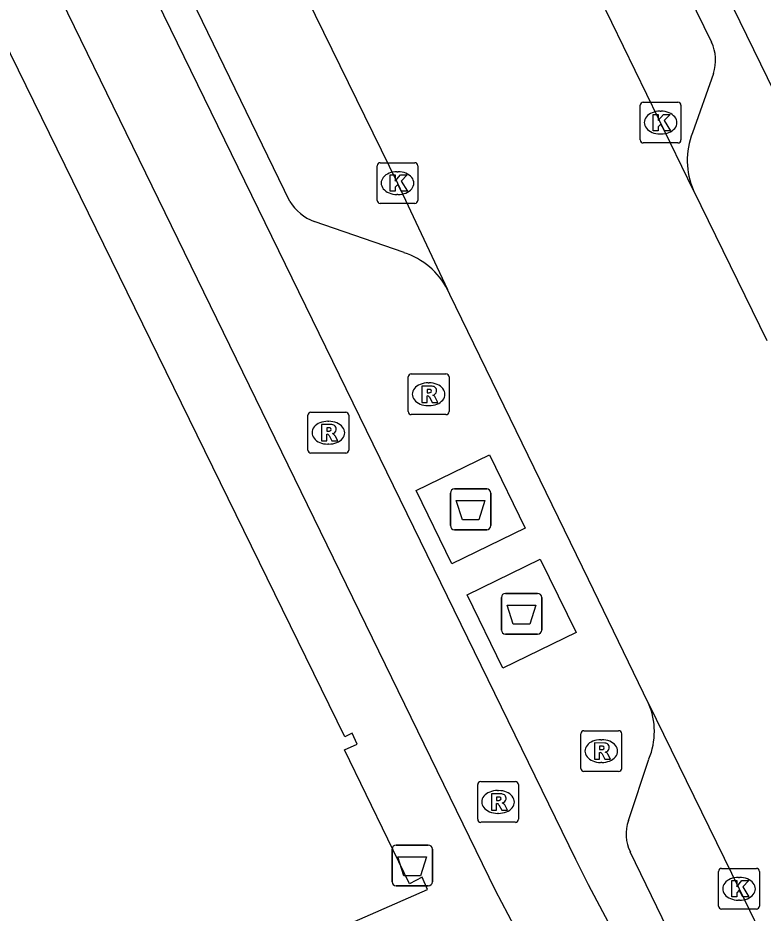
# Model space of a CAD drawing. Extents: x 160457 to 162082, y 388340 to 389736.
# Drawn here: x 160985.99 to 161004.29, y 388790.76 to 388812.73 of the extents above; entities that cross this region are included whole.
import ezdxf

# ---------------------------------------------------------------- set-up
doc = ezdxf.new("R2010")
doc.units = 0
for name, color, linetype in [('IMGEO_Afval_apart_plaats', 7, 'Continuous'), ('IMGEO_Afvalbak', 7, 'Continuous'), ('IMGEO_Fietspad_gesloten', 7, 'Continuous'), ('IMGEO_Kolk', 7, 'Continuous'), ('IMGEO_Pand', 7, 'Continuous'), ('IMGEO_Parkeervlak_open', 7, 'Continuous'), ('IMGEO_Rijbaan_lokaal_gesloten', 7, 'Continuous'), ('IMGEO_Rioolput', 7, 'Continuous'), ('IMGEO_Voetpad_gesloten', 7, 'Continuous')]:
    doc.layers.add(name, color=color, linetype=linetype)

msp = doc.modelspace()

# ---------------------------------------------------------------- linework, layer by layer
at = {"layer": 'IMGEO_Afval_apart_plaats'}
for p, q in [((160996.712, 388801.166), (160997.502, 388801.166)), ((160997.502, 388801.166), (160996.712, 388801.166)), ((160996.612, 388800.266), (160996.612, 388801.066)), ((160996.612, 388801.066), (160996.612, 388800.266)), ((160997.602, 388801.066), (160997.602, 388800.266)), ((160997.602, 388800.266), (160997.602, 388801.066)), ((160997.502, 388800.166), (160996.712, 388800.166)), ((160996.712, 388800.166), (160997.502, 388800.166)), ((160997.962, 388798.604), (160998.752, 388798.604)), ((160998.752, 388798.604), (160997.962, 388798.604)), ((160997.862, 388797.704), (160997.862, 388798.504)), ((160997.862, 388798.504), (160997.862, 388797.704)), ((160998.852, 388798.504), (160998.852, 388797.704)), ((160998.852, 388797.704), (160998.852, 388798.504)), ((160998.752, 388797.604), (160997.962, 388797.604)), ((160997.962, 388797.604), (160998.752, 388797.604))]:
    msp.add_line(p, q, dxfattribs=at)
for points in [[(160996.755, 388800.88), (160997.459, 388800.88), (160997.31, 388800.41), (160996.904, 388800.41), (160996.755, 388800.88)], [(160998.005, 388798.318), (160998.709, 388798.318), (160998.56, 388797.848), (160998.154, 388797.848), (160998.005, 388798.318)]]:
    msp.add_lwpolyline(points, dxfattribs=at)
for centre, start, end in [((160996.712, 388801.066), 90, 180), ((160996.712, 388801.066), 90, 180), ((160997.502, 388801.066), 0, 90), ((160997.502, 388801.066), 360, 90), ((160996.712, 388800.266), 180, 270), ((160996.712, 388800.266), 180, 270), ((160997.502, 388800.266), 270, 0), ((160997.502, 388800.266), 270, 0), ((160997.962, 388798.504), 90, 180), ((160997.962, 388798.504), 90, 180), ((160998.752, 388798.504), 0, 90), ((160998.752, 388798.504), 360, 90), ((160997.962, 388797.704), 180, 270), ((160997.962, 388797.704), 180, 270), ((160998.752, 388797.704), 270, 0), ((160998.752, 388797.704), 270, 0)]:
    msp.add_arc(centre, 0.1, start, end, dxfattribs=at)
at = {"layer": 'IMGEO_Afvalbak'}
for p, q in [((160995.278, 388792.426), (160996.068, 388792.426)), ((160996.068, 388792.426), (160995.278, 388792.426)), ((160995.178, 388791.526), (160995.178, 388792.326)), ((160995.178, 388792.326), (160995.178, 388791.526)), ((160996.168, 388792.326), (160996.168, 388791.526)), ((160996.168, 388791.526), (160996.168, 388792.326)), ((160996.068, 388791.426), (160995.278, 388791.426)), ((160995.278, 388791.426), (160996.068, 388791.426))]:
    msp.add_line(p, q, dxfattribs=at)
msp.add_lwpolyline([(160995.321, 388792.14), (160996.025, 388792.14), (160995.876, 388791.67), (160995.47, 388791.67), (160995.321, 388792.14)], dxfattribs=at)
for centre, start, end in [((160995.278, 388792.326), 90, 180), ((160995.278, 388792.326), 90, 180), ((160996.068, 388792.326), 0, 90), ((160996.068, 388792.326), 360, 90), ((160995.278, 388791.526), 180, 270), ((160995.278, 388791.526), 180, 270), ((160996.068, 388791.526), 270, 0), ((160996.068, 388791.526), 270, 0)]:
    msp.add_arc(centre, 0.1, start, end, dxfattribs=at)
at = {"layer": 'IMGEO_Fietspad_gesloten'}
for points in [[(160992.974, 388834.647), (161000, 388820.255), (161015.023, 388789.483)], [(161004.094, 388783.984), (161001.54, 388788.556), (161000, 388791.451), (160999.687, 388792.074), (160981.616, 388829.099)], [(160979.736, 388828.183), (160997.708, 388791.317), (160999.575, 388787.785), (161000, 388787.051), (161001.579, 388784.322), (161002.252, 388783.081)]]:
    msp.add_lwpolyline(points, dxfattribs=at)
at = {"layer": 'IMGEO_Kolk'}
for p, q in [((161001.344, 388810.657), (161002.196, 388810.657)), ((161001.269, 388809.731), (161001.269, 388810.583)), ((161001.757, 388810.437), (161001.782, 388810.437)), ((161002.27, 388810.583), (161002.27, 388809.731)), ((161001.78, 388809.877), (161001.755, 388809.877)), ((161002.196, 388809.657), (161001.344, 388809.657)), ((160994.811, 388808.246), (160994.811, 388809.098)), ((160994.886, 388809.172), (160995.738, 388809.172)), ((160995.812, 388809.098), (160995.812, 388808.246)), ((160995.299, 388808.952), (160995.324, 388808.952)), ((160995.322, 388808.392), (160995.297, 388808.392)), ((160995.738, 388808.172), (160994.886, 388808.172)), ((161003.194, 388790.928), (161003.194, 388791.78)), ((161003.269, 388791.854), (161004.121, 388791.854)), ((161004.195, 388791.78), (161004.195, 388790.928)), ((161003.682, 388791.634), (161003.707, 388791.634)), ((161003.705, 388791.074), (161003.68, 388791.074)), ((161004.121, 388790.854), (161003.269, 388790.854))]:
    msp.add_line(p, q, dxfattribs=at)
for points in [[(161001.344, 388810.657), (161002.196, 388810.657)], [(161001.269, 388809.731), (161001.269, 388810.583)], [(161002.27, 388810.583), (161002.27, 388809.731)], [(161001.59, 388810.357), (161001.713, 388810.357), (161001.713, 388810.206), (161001.843, 388810.357), (161002.007, 388810.357), (161001.861, 388810.206), (161002.014, 388809.957), (161001.862, 388809.957), (161001.777, 388810.121), (161001.713, 388810.054), (161001.713, 388809.957), (161001.59, 388809.957), (161001.59, 388810.357)], [(161002.196, 388809.657), (161001.344, 388809.657)], [(160994.811, 388808.246), (160994.811, 388809.098)], [(160994.886, 388809.172), (160995.738, 388809.172)], [(160995.812, 388809.098), (160995.812, 388808.246)], [(160995.132, 388808.872), (160995.255, 388808.872), (160995.255, 388808.721), (160995.385, 388808.872), (160995.549, 388808.872), (160995.403, 388808.721), (160995.556, 388808.472), (160995.404, 388808.472), (160995.319, 388808.636), (160995.255, 388808.569), (160995.255, 388808.472), (160995.132, 388808.472), (160995.132, 388808.872)], [(160995.738, 388808.172), (160994.886, 388808.172)], [(161003.194, 388790.928), (161003.194, 388791.78)], [(161003.269, 388791.854), (161004.121, 388791.854)], [(161004.195, 388791.78), (161004.195, 388790.928)], [(161003.515, 388791.554), (161003.638, 388791.554), (161003.638, 388791.403), (161003.768, 388791.554), (161003.932, 388791.554), (161003.786, 388791.403), (161003.939, 388791.154), (161003.787, 388791.154), (161003.702, 388791.318), (161003.638, 388791.251), (161003.638, 388791.154), (161003.515, 388791.154), (161003.515, 388791.554)], [(161004.121, 388790.854), (161003.269, 388790.854)]]:
    msp.add_lwpolyline(points, dxfattribs=at)
for centre, start, end in [((161001.346, 388810.581), 91.552, 178.448), ((161001.346, 388810.581), 91.552, 178.448), ((161002.194, 388810.581), 1.552, 88.448), ((161002.194, 388810.581), 1.552, 88.448), ((161001.346, 388809.733), 181.552, 268.448), ((161001.346, 388809.733), 181.552, 268.448), ((161002.194, 388809.733), 271.552, 358.448), ((161002.194, 388809.733), 271.552, 358.448), ((160994.888, 388809.096), 91.552, 178.448), ((160994.888, 388809.096), 91.552, 178.448), ((160995.736, 388809.096), 1.552, 88.448), ((160995.736, 388809.096), 1.552, 88.448), ((160994.888, 388808.248), 181.552, 268.448), ((160994.888, 388808.248), 181.552, 268.448), ((160995.736, 388808.248), 271.552, 358.448), ((160995.736, 388808.248), 271.552, 358.448), ((161003.271, 388791.778), 91.552, 178.448), ((161003.271, 388791.778), 91.552, 178.448), ((161004.119, 388791.778), 1.552, 88.448), ((161004.119, 388791.778), 1.552, 88.448), ((161003.271, 388790.93), 181.552, 268.448), ((161003.271, 388790.93), 181.552, 268.448), ((161004.119, 388790.93), 271.552, 358.448), ((161004.119, 388790.93), 271.552, 358.448)]:
    msp.add_arc(centre, 0.0765, start, end, dxfattribs=at)
for centre, major_axis, ratio, start_param, end_param in [((161001.756, 388810.157), (-0.387, 0.002), 0.722429, 4.712389, 7.853982), ((161001.781, 388810.157), (-0.39, 0.002), 0.717154, 1.570796, 4.712389), ((160995.298, 388808.672), (-0.387, 0.002), 0.722429, 4.712389, 7.853982), ((160995.323, 388808.672), (-0.39, 0.002), 0.717154, 1.570796, 4.712389), ((161003.681, 388791.354), (-0.387, 0.002), 0.722429, 4.712389, 7.853982), ((161003.706, 388791.354), (-0.39, 0.002), 0.717154, 1.570796, 4.712389)]:
    msp.add_ellipse(centre, major_axis=major_axis, ratio=ratio, start_param=start_param, end_param=end_param, dxfattribs=at)
at = {"layer": 'IMGEO_Pand'}
msp.add_lwpolyline([(160996.841, 388782.477), (160993.121, 388790.05), (160996.05, 388791.339), (160995.917, 388791.642), (160995.608, 388791.477), (160994.013, 388794.764), (160994.324, 388794.902), (160994.202, 388795.177), (160994.015, 388795.086), (160972.262, 388839.513), (160969.631, 388838.199)], dxfattribs=at)
at = {"layer": 'IMGEO_Parkeervlak_open'}
for points in [[(160992.207, 388834.257), (161000, 388818.304), (161003.016, 388812.13)], [(160992.665, 388808.222), (160982.341, 388829.49)], [(161003.066, 388811.363), (161002.552, 388809.907)], [(160995.474, 388806.965), (160993.266, 388807.726)], [(161000.982, 388793.027), (161001.483, 388794.539)], [(161004.838, 388784.4), (161001.027, 388792.26)]]:
    msp.add_lwpolyline(points, dxfattribs=at)
for centre, radius, start, end in [((161002.15, 388811.688), 0.972, 340.4433, 27.0162), ((161004.258, 388809.23), 1.835, 158.3626, 203.6647), ((160993.761, 388808.938), 1.309, 213.1459, 247.789), ((160994.903, 388805.215), 1.84, 27.2847, 71.9394), ((160999.859, 388795.215), 1.759, 337.4057, 23.0976), ((161001.855, 388792.693), 0.934, 159.082, 207.6334)]:
    msp.add_arc(centre, radius, start, end, dxfattribs=at)
at = {"layer": 'IMGEO_Rijbaan_lokaal_gesloten'}
for points in [[(161002.577, 388808.494), (161000, 388813.8), (160993.848, 388826.468), (160984.865, 388844.805), (160979.112, 388856.719)], [(160973.268, 388853.82), (160979.536, 388840.94), (160987.843, 388823.92), (160995.313, 388808.673), (160996.539, 388806.059)], [(161002.577, 388808.494), (161004.377, 388804.81)], [(161001.477, 388795.905), (161000, 388798.941), (160996.597, 388805.936), (160996.539, 388806.059)], [(161001.477, 388795.905), (161003.696, 388791.355), (161007.946, 388782.582), (161010.71, 388776.876)]]:
    msp.add_lwpolyline(points, dxfattribs=at)
at = {"layer": 'IMGEO_Rioolput'}
for p, q in [((160995.575, 388803.064), (160995.575, 388803.916)), ((160995.65, 388803.99), (160996.502, 388803.99)), ((160996.576, 388803.916), (160996.576, 388803.064)), ((160996.063, 388803.77), (160996.088, 388803.77)), ((160996.086, 388803.21), (160996.061, 388803.21)), ((160993.113, 388802.121), (160993.113, 388802.973)), ((160993.188, 388803.047), (160994.04, 388803.047)), ((160994.114, 388802.973), (160994.114, 388802.121)), ((160996.502, 388802.99), (160995.65, 388802.99)), ((160993.601, 388802.827), (160993.626, 388802.827)), ((160993.624, 388802.267), (160993.599, 388802.267)), ((160994.04, 388802.047), (160993.188, 388802.047)), ((160999.888, 388795.233), (161000.74, 388795.233)), ((160999.813, 388794.307), (160999.813, 388795.159)), ((161000.301, 388795.013), (161000.326, 388795.013)), ((161000.814, 388795.159), (161000.814, 388794.307)), ((161000.324, 388794.453), (161000.299, 388794.453)), ((161000.74, 388794.233), (160999.888, 388794.233)), ((160997.355, 388793.985), (160998.207, 388793.985)), ((160997.28, 388793.059), (160997.28, 388793.911)), ((160997.768, 388793.765), (160997.793, 388793.765)), ((160998.281, 388793.911), (160998.281, 388793.059)), ((160997.791, 388793.205), (160997.766, 388793.205)), ((160998.207, 388792.985), (160997.355, 388792.985))]:
    msp.add_line(p, q, dxfattribs=at)
for points in [[(160995.575, 388803.064), (160995.575, 388803.916)], [(160995.65, 388803.99), (160996.502, 388803.99)], [(160996.576, 388803.916), (160996.576, 388803.064)], [(160996.164, 388803.688), (160995.912, 388803.69), (160995.912, 388803.29)], [(160996.09, 388803.609), (160996.036, 388803.609), (160996.036, 388803.528)], [(160995.912, 388803.29), (160996.036, 388803.29), (160996.036, 388803.452), (160996.047, 388803.452)], [(160996.036, 388803.528), (160996.088, 388803.528)], [(160996.094, 388803.423), (160996.165, 388803.29), (160996.305, 388803.29), (160996.24, 388803.416)], [(160993.113, 388802.121), (160993.113, 388802.973)], [(160993.188, 388803.047), (160994.04, 388803.047)], [(160994.114, 388802.973), (160994.114, 388802.121)], [(160996.502, 388802.99), (160995.65, 388802.99)], [(160993.702, 388802.745), (160993.45, 388802.747), (160993.45, 388802.347)], [(160993.45, 388802.347), (160993.574, 388802.347), (160993.574, 388802.509), (160993.585, 388802.509)], [(160993.628, 388802.666), (160993.574, 388802.666), (160993.574, 388802.585)], [(160993.574, 388802.585), (160993.626, 388802.585)], [(160993.632, 388802.48), (160993.703, 388802.347), (160993.843, 388802.347), (160993.778, 388802.473)], [(160994.04, 388802.047), (160993.188, 388802.047)], [(160999.888, 388795.233), (161000.74, 388795.233)], [(160999.813, 388794.307), (160999.813, 388795.159)], [(161000.814, 388795.159), (161000.814, 388794.307)], [(161000.402, 388794.931), (161000.15, 388794.933), (161000.15, 388794.533)], [(161000.328, 388794.852), (161000.274, 388794.852), (161000.274, 388794.771)], [(161000.15, 388794.533), (161000.274, 388794.533), (161000.274, 388794.695), (161000.285, 388794.695)], [(161000.274, 388794.771), (161000.326, 388794.771)], [(161000.332, 388794.666), (161000.403, 388794.533), (161000.543, 388794.533), (161000.478, 388794.659)], [(161000.74, 388794.233), (160999.888, 388794.233)], [(160997.355, 388793.985), (160998.207, 388793.985)], [(160997.28, 388793.059), (160997.28, 388793.911)], [(160998.281, 388793.911), (160998.281, 388793.059)], [(160997.869, 388793.683), (160997.617, 388793.685), (160997.617, 388793.285)], [(160997.795, 388793.604), (160997.741, 388793.604), (160997.741, 388793.523)], [(160997.741, 388793.523), (160997.793, 388793.523)], [(160997.617, 388793.285), (160997.741, 388793.285), (160997.741, 388793.447), (160997.752, 388793.447)], [(160997.799, 388793.418), (160997.87, 388793.285), (160998.01, 388793.285), (160997.945, 388793.411)], [(160998.207, 388792.985), (160997.355, 388792.985)]]:
    msp.add_lwpolyline(points, dxfattribs=at)
for centre, radius, start, end in [((160995.652, 388803.914), 0.0765, 91.552, 178.448), ((160995.652, 388803.914), 0.0765, 91.552, 178.448), ((160996.5, 388803.914), 0.0765, 1.552, 88.448), ((160996.5, 388803.914), 0.0765, 1.552, 88.448), ((160996.096, 388803.513), 0.0964, 77.0061, 93.1865), ((160996.11, 388803.57), 0.0378, 276.6634, 79.6772), ((160996.163, 388803.578), 0.109, 350.3612, 89.416), ((160996.046, 388803.399), 0.0533, 26.0293, 88.6989), ((160996.072, 388803.717), 0.19, 274.7715, 282.9687), ((160996.161, 388803.578), 0.112, 277.5842, 350.9817), ((160996.145, 388803.363), 0.108, 29.5134, 73.7905), ((160993.19, 388802.971), 0.0765, 91.552, 178.448), ((160993.19, 388802.971), 0.0765, 91.552, 178.448), ((160994.038, 388802.971), 0.0765, 1.552, 88.448), ((160994.038, 388802.971), 0.0765, 1.552, 88.448), ((160995.652, 388803.066), 0.0765, 181.552, 268.448), ((160995.652, 388803.066), 0.0765, 181.552, 268.448), ((160996.5, 388803.066), 0.0765, 271.552, 358.448), ((160996.5, 388803.066), 0.0765, 271.552, 358.448), ((160993.701, 388802.635), 0.109, 350.3612, 89.416), ((160993.584, 388802.456), 0.0533, 26.0293, 88.6989), ((160993.61, 388802.774), 0.19, 274.7715, 282.9687), ((160993.634, 388802.57), 0.0964, 77.0061, 93.1865), ((160993.648, 388802.627), 0.0378, 276.6634, 79.6772), ((160993.699, 388802.635), 0.112, 277.5842, 350.9817), ((160993.683, 388802.42), 0.108, 29.5134, 73.7905), ((160993.19, 388802.123), 0.0765, 181.552, 268.448), ((160993.19, 388802.123), 0.0765, 181.552, 268.448), ((160994.038, 388802.123), 0.0765, 271.552, 358.448), ((160994.038, 388802.123), 0.0765, 271.552, 358.448), ((160999.89, 388795.157), 0.0765, 91.552, 178.448), ((160999.89, 388795.157), 0.0765, 91.552, 178.448), ((161000.738, 388795.157), 0.0765, 1.552, 88.448), ((161000.738, 388795.157), 0.0765, 1.552, 88.448), ((161000.334, 388794.756), 0.0964, 77.0061, 93.1865), ((161000.348, 388794.813), 0.0378, 276.6634, 79.6772), ((161000.401, 388794.821), 0.109, 350.3612, 89.416), ((161000.399, 388794.821), 0.112, 277.5842, 350.9817), ((161000.284, 388794.642), 0.0533, 26.0293, 88.6989), ((161000.31, 388794.96), 0.19, 274.7715, 282.9687), ((161000.383, 388794.606), 0.108, 29.5134, 73.7905), ((160999.89, 388794.309), 0.0765, 181.552, 268.448), ((160999.89, 388794.309), 0.0765, 181.552, 268.448), ((161000.738, 388794.309), 0.0765, 271.552, 358.448), ((161000.738, 388794.309), 0.0765, 271.552, 358.448), ((160997.357, 388793.909), 0.0765, 91.552, 178.448), ((160997.357, 388793.909), 0.0765, 91.552, 178.448), ((160998.205, 388793.909), 0.0765, 1.552, 88.448), ((160998.205, 388793.909), 0.0765, 1.552, 88.448), ((160997.777, 388793.712), 0.19, 274.7715, 282.9687), ((160997.801, 388793.508), 0.0964, 77.0061, 93.1865), ((160997.815, 388793.565), 0.0378, 276.6634, 79.6772), ((160997.868, 388793.573), 0.109, 350.3612, 89.416), ((160997.866, 388793.573), 0.112, 277.5842, 350.9817), ((160997.751, 388793.394), 0.0533, 26.0293, 88.6989), ((160997.85, 388793.358), 0.108, 29.5134, 73.7905), ((160997.357, 388793.061), 0.0765, 181.552, 268.448), ((160997.357, 388793.061), 0.0765, 181.552, 268.448), ((160998.205, 388793.061), 0.0765, 271.552, 358.448), ((160998.205, 388793.061), 0.0765, 271.552, 358.448)]:
    msp.add_arc(centre, radius, start, end, dxfattribs=at)
for centre, major_axis, ratio, start_param, end_param in [((160996.062, 388803.49), (-0.387, 0.002), 0.722429, 4.712389, 7.853982), ((160996.087, 388803.49), (-0.39, 0.002), 0.717154, 1.570796, 4.712389), ((160993.6, 388802.547), (-0.387, 0.002), 0.722429, 4.712389, 7.853982), ((160993.625, 388802.547), (-0.39, 0.002), 0.717154, 1.570796, 4.712389), ((161000.3, 388794.733), (-0.387, 0.002), 0.722429, 4.712389, 7.853982), ((161000.325, 388794.733), (-0.39, 0.002), 0.717154, 1.570796, 4.712389), ((160997.767, 388793.485), (-0.387, 0.002), 0.722429, 4.712389, 7.853982), ((160997.792, 388793.485), (-0.39, 0.002), 0.717154, 1.570796, 4.712389)]:
    msp.add_ellipse(centre, major_axis=major_axis, ratio=ratio, start_param=start_param, end_param=end_param, dxfattribs=at)
at = {"layer": 'IMGEO_Voetpad_gesloten'}
for points in [[(160996.647, 388799.328), (160995.77, 388801.126), (160997.567, 388802.003), (160998.444, 388800.206), (160996.647, 388799.328)], [(160997.897, 388796.767), (160997.02, 388798.564), (160998.817, 388799.442), (160999.694, 388797.644), (160997.897, 388796.767)]]:
    msp.add_lwpolyline(points, dxfattribs=at)

doc.saveas('drawing.dxf')
